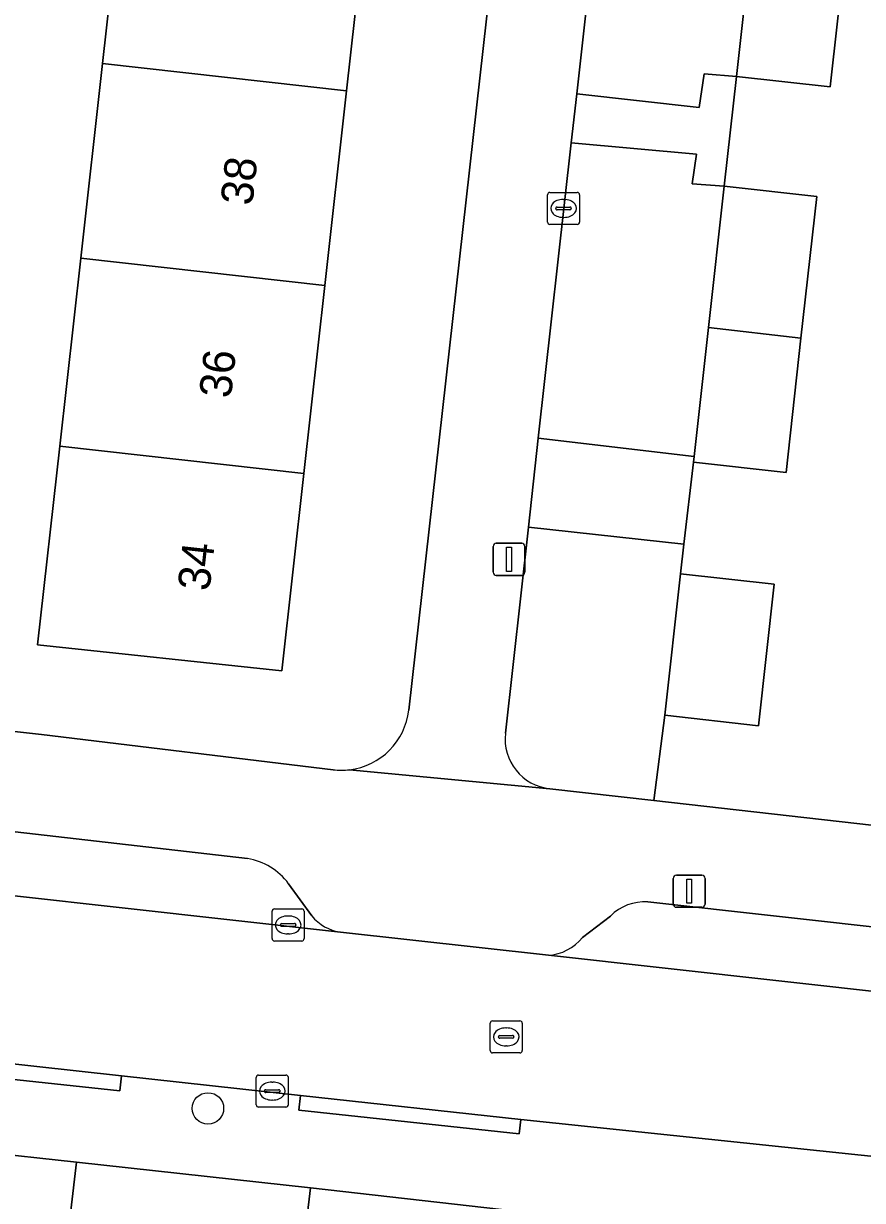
# Model space of a CAD drawing. Extents: x 161928 to 163071, y 386474 to 387428.
# Drawn here: x 162136.29 to 162162.44, y 387149.33 to 387186.03 of the extents above; entities that cross this region are included whole.
import ezdxf

# ---------------------------------------------------------------- set-up
doc = ezdxf.new("R2010")
doc.units = 0
for name, color, linetype in [('IMGEO_Boom', 7, 'Continuous'), ('IMGEO_Erf', 7, 'Continuous'), ('IMGEO_Groenvoorziening', 7, 'Continuous'), ('IMGEO_Kolk', 7, 'Continuous'), ('IMGEO_Lichtmast', 7, 'Continuous'), ('IMGEO_Muur', 7, 'Continuous'), ('IMGEO_Pand', 7, 'Continuous'), ('IMGEO_Pand_nummerreeks', 7, 'Continuous'), ('IMGEO_Parkeervlak_open', 7, 'Continuous'), ('IMGEO_Rijbaan_lokaal_open', 7, 'Continuous'), ('IMGEO_Rioolput', 7, 'Continuous'), ('IMGEO_Voetpad_open', 7, 'Continuous')]:
    doc.layers.add(name, color=color, linetype=linetype)

msp = doc.modelspace()

# ---------------------------------------------------------------- linework, layer by layer
at = {"layer": 'IMGEO_Boom'}
msp.add_circle((162142.04, 387152.202), 0.489, dxfattribs=at)
at = {"layer": 'IMGEO_Erf'}
for points in [[(162148.298, 387164.623), (162155.986, 387233.092)], [(162161.89, 387188.157), (162161.434, 387184.057), (162158.516, 387184.381), (162158.135, 387180.955), (162161.016, 387180.635), (162160.525, 387176.218), (162160.059, 387172.03), (162157.178, 387172.35), (162156.878, 387169.796), (162156.769, 387168.871), (162159.693, 387168.546), (162159.203, 387164.135), (162156.279, 387164.46), (162155.937, 387161.8), (162173.369, 387159.826), (162175.662, 387159.569)], [(162127.511, 387186.795), (162127.362, 387185.278), (162127.225, 387184.39), (162128.795, 387184.141), (162128.804, 387184.226), (162131.682, 387183.906), (162131.197, 387179.54), (162130.729, 387175.334), (162127.851, 387175.654), (162127.842, 387175.567), (162127.496, 387172.26), (162127.49, 387172.2), (162130.376, 387171.879), (162129.883, 387167.444), (162126.997, 387167.765), (162126.679, 387165.093), (162126.667, 387164.99), (162136.852, 387163.862), (162145.944, 387162.762)]]:
    msp.add_lwpolyline(points, dxfattribs=at)
msp.add_lwpolyline([(162142.096, 387214.739), (162142.761, 387220.691), (162143.421, 387226.606), (162144.11, 387232.778), (162151.698, 387231.962), (162151.008, 387225.759), (162150.351, 387219.844), (162149.689, 387213.891), (162149.016, 387207.843), (162148.338, 387201.746), (162147.66, 387195.647), (162147.019, 387189.88), (162146.357, 387183.93), (162145.683, 387177.86), (162145.031, 387172), (162144.347, 387165.848), (162136.728, 387166.655), (162137.42, 387172.85), (162138.074, 387178.709), (162138.751, 387184.779), (162139.416, 387190.729), (162140.059, 387196.496), (162140.74, 387202.594), (162141.421, 387208.691)], close=True, dxfattribs=at)
for centre, radius, start, end in [((162146.198, 387164.86), 2.114, 276.8308, 353.5706), ((162146.201, 387164.953), 2.206, 263.3128, 276.4603)]:
    msp.add_arc(centre, radius, start, end, dxfattribs=at)
at = {"layer": 'IMGEO_Groenvoorziening'}
for points in [[(162159.466, 387192.927), (162157.663, 387193.127), (162157.746, 387193.869), (162154.692, 387194.21), (162153.535, 387183.837), (162157.347, 387183.411), (162157.507, 387184.464), (162158.516, 387184.381), (162158.973, 387188.489)], [(162158.135, 387180.955), (162157.138, 387181.026), (162157.272, 387181.952), (162153.365, 387182.31), (162152.338, 387173.103), (162157.198, 387172.532), (162157.645, 387176.546)], [(162137.94, 387150.528), (162136.995, 387142.458), (162144.285, 387141.651), (162145.239, 387149.721)]]:
    msp.add_lwpolyline(points, close=True, dxfattribs=at)
for points in [[(162156.769, 387168.871), (162156.878, 387169.796), (162152.028, 387170.329), (162151.311, 387163.901)], [(162152.694, 387162.167), (162155.937, 387161.8), (162156.279, 387164.46), (162156.769, 387168.871)]]:
    msp.add_lwpolyline(points, dxfattribs=at)
msp.add_arc((162152.872, 387163.727), 1.57, 173.6416, 263.5085, dxfattribs=at)
at = {"layer": 'IMGEO_Kolk'}
for p, q in [((162152.624, 387179.839), (162152.624, 387180.691)), ((162152.699, 387180.765), (162153.551, 387180.765)), ((162153.625, 387180.691), (162153.625, 387179.839)), ((162152.926, 387180.308), (162153.324, 387180.308)), ((162153.112, 387180.545), (162153.137, 387180.545)), ((162152.883, 387180.259), (162152.883, 387180.271)), ((162153.321, 387180.222), (162152.923, 387180.222)), ((162153.135, 387179.985), (162153.11, 387179.985)), ((162153.367, 387180.271), (162153.367, 387180.259)), ((162153.551, 387179.765), (162152.699, 387179.765)), ((162144.038, 387157.495), (162144.038, 387158.347)), ((162144.113, 387158.421), (162144.965, 387158.421)), ((162145.039, 387158.347), (162145.039, 387157.495)), ((162144.297, 387157.915), (162144.297, 387157.927)), ((162144.34, 387157.964), (162144.738, 387157.964)), ((162144.526, 387158.201), (162144.551, 387158.201)), ((162144.781, 387157.927), (162144.781, 387157.915)), ((162144.735, 387157.878), (162144.337, 387157.878)), ((162144.549, 387157.641), (162144.524, 387157.641)), ((162144.965, 387157.421), (162144.113, 387157.421)), ((162143.544, 387152.316), (162143.544, 387153.168)), ((162143.619, 387153.242), (162144.471, 387153.242)), ((162144.545, 387153.168), (162144.545, 387152.316)), ((162143.846, 387152.785), (162144.244, 387152.785)), ((162144.032, 387153.022), (162144.057, 387153.022)), ((162143.803, 387152.736), (162143.803, 387152.748)), ((162144.241, 387152.699), (162143.843, 387152.699)), ((162144.055, 387152.462), (162144.03, 387152.462)), ((162144.287, 387152.748), (162144.287, 387152.736)), ((162144.471, 387152.242), (162143.619, 387152.242))]:
    msp.add_line(p, q, dxfattribs=at)
for points in [[(162152.624, 387179.839), (162152.624, 387180.691)], [(162152.699, 387180.765), (162153.551, 387180.765)], [(162153.625, 387180.691), (162153.625, 387179.839)], [(162153.551, 387179.765), (162152.699, 387179.765)], [(162144.038, 387157.495), (162144.038, 387158.347)], [(162144.113, 387158.421), (162144.965, 387158.421)], [(162145.039, 387158.347), (162145.039, 387157.495)], [(162144.965, 387157.421), (162144.113, 387157.421)], [(162143.544, 387152.316), (162143.544, 387153.168)], [(162143.619, 387153.242), (162144.471, 387153.242)], [(162144.545, 387153.168), (162144.545, 387152.316)], [(162144.471, 387152.242), (162143.619, 387152.242)]]:
    msp.add_lwpolyline(points, dxfattribs=at)
for centre, radius, start, end in [((162152.701, 387180.689), 0.0765, 91.552, 178.448), ((162152.701, 387180.689), 0.0765, 91.552, 178.448), ((162153.549, 387180.689), 0.0765, 1.552, 88.448), ((162153.549, 387180.689), 0.0765, 1.552, 88.448), ((162152.923, 387180.268), 0.0403, 85.8775, 175.7526), ((162153.328, 387180.27), 0.0386, 1.7309, 96.639), ((162152.92, 387180.258), 0.0366, 178.938, 274.7102), ((162153.324, 387180.265), 0.043, 264.8664, 352.4533), ((162152.701, 387179.841), 0.0765, 181.552, 268.448), ((162152.701, 387179.841), 0.0765, 181.552, 268.448), ((162153.549, 387179.841), 0.0765, 271.552, 358.448), ((162153.549, 387179.841), 0.0765, 271.552, 358.448), ((162144.115, 387158.345), 0.0765, 91.552, 178.448), ((162144.115, 387158.345), 0.0765, 91.552, 178.448), ((162144.963, 387158.345), 0.0765, 1.552, 88.448), ((162144.963, 387158.345), 0.0765, 1.552, 88.448), ((162144.337, 387157.924), 0.0403, 85.8775, 175.7526), ((162144.742, 387157.926), 0.0386, 1.7309, 96.639), ((162144.334, 387157.914), 0.0366, 178.938, 274.7102), ((162144.738, 387157.921), 0.043, 264.8664, 352.4533), ((162144.115, 387157.497), 0.0765, 181.552, 268.448), ((162144.115, 387157.497), 0.0765, 181.552, 268.448), ((162144.963, 387157.497), 0.0765, 271.552, 358.448), ((162144.963, 387157.497), 0.0765, 271.552, 358.448), ((162143.621, 387153.166), 0.0765, 91.552, 178.448), ((162143.621, 387153.166), 0.0765, 91.552, 178.448), ((162144.469, 387153.166), 0.0765, 1.552, 88.448), ((162144.469, 387153.166), 0.0765, 1.552, 88.448), ((162143.843, 387152.745), 0.0403, 85.8775, 175.7526), ((162144.248, 387152.747), 0.0386, 1.7309, 96.639), ((162143.84, 387152.735), 0.0366, 178.938, 274.7102), ((162144.244, 387152.742), 0.043, 264.8664, 352.4533), ((162143.621, 387152.318), 0.0765, 181.552, 268.448), ((162143.621, 387152.318), 0.0765, 181.552, 268.448), ((162144.469, 387152.318), 0.0765, 271.552, 358.448), ((162144.469, 387152.318), 0.0765, 271.552, 358.448)]:
    msp.add_arc(centre, radius, start, end, dxfattribs=at)
for centre, major_axis, ratio, start_param, end_param in [((162153.111, 387180.265), (-0.387, 0.002), 0.722429, 4.712389, 7.853982), ((162153.136, 387180.265), (-0.39, 0.002), 0.717154, 1.570796, 4.712389), ((162144.525, 387157.921), (-0.387, 0.002), 0.722429, 4.712389, 7.853982), ((162144.55, 387157.921), (-0.39, 0.002), 0.717154, 1.570796, 4.712389), ((162144.031, 387152.742), (-0.387, 0.002), 0.722429, 4.712389, 7.853982), ((162144.056, 387152.742), (-0.39, 0.002), 0.717154, 1.570796, 4.712389)]:
    msp.add_ellipse(centre, major_axis=major_axis, ratio=ratio, start_param=start_param, end_param=end_param, dxfattribs=at)
at = {"layer": 'IMGEO_Lichtmast'}
for p, q in [((162150.929, 387168.923), (162150.929, 387169.723)), ((162150.929, 387169.723), (162150.929, 387168.923)), ((162151.029, 387169.823), (162151.819, 387169.823)), ((162151.819, 387169.823), (162151.029, 387169.823)), ((162151.919, 387169.723), (162151.919, 387168.923)), ((162151.919, 387168.923), (162151.919, 387169.723)), ((162151.819, 387168.823), (162151.029, 387168.823)), ((162151.029, 387168.823), (162151.819, 387168.823)), ((162156.644, 387159.473), (162157.434, 387159.473)), ((162157.434, 387159.473), (162156.644, 387159.473)), ((162156.544, 387158.573), (162156.544, 387159.373)), ((162156.544, 387159.373), (162156.544, 387158.573)), ((162157.534, 387159.373), (162157.534, 387158.573)), ((162157.534, 387158.573), (162157.534, 387159.373)), ((162157.434, 387158.473), (162156.644, 387158.473)), ((162156.644, 387158.473), (162157.434, 387158.473))]:
    msp.add_line(p, q, dxfattribs=at)
for points in [[(162151.349, 387169.698), (162151.499, 387169.698), (162151.499, 387168.948), (162151.349, 387168.948), (162151.349, 387169.698)], [(162156.964, 387159.348), (162157.114, 387159.348), (162157.114, 387158.598), (162156.964, 387158.598), (162156.964, 387159.348)]]:
    msp.add_lwpolyline(points, dxfattribs=at)
for centre, start, end in [((162151.029, 387169.723), 90, 180), ((162151.029, 387169.723), 90, 180), ((162151.819, 387169.723), 0, 90), ((162151.819, 387169.723), 360, 90), ((162151.029, 387168.923), 180, 270), ((162151.029, 387168.923), 180, 270), ((162151.819, 387168.923), 270, 0), ((162151.819, 387168.923), 270, 0), ((162156.644, 387159.373), 90, 180), ((162156.644, 387159.373), 90, 180), ((162157.434, 387159.373), 0, 90), ((162157.434, 387159.373), 360, 90), ((162156.644, 387158.573), 180, 270), ((162156.644, 387158.573), 180, 270), ((162157.434, 387158.573), 270, 0), ((162157.434, 387158.573), 270, 0)]:
    msp.add_arc(centre, 0.1, start, end, dxfattribs=at)
at = {"layer": 'IMGEO_Muur'}
msp.add_lwpolyline([(162173.369, 387159.826), (162155.937, 387161.8)], dxfattribs=at)
at = {"layer": 'IMGEO_Pand'}
for points in [[(162139.416, 387190.729), (162138.751, 387184.779), (162146.357, 387183.93), (162147.019, 387189.88)], [(162158.516, 387184.381), (162161.434, 387184.057), (162161.89, 387188.157), (162158.973, 387188.489)], [(162145.683, 387177.86), (162146.357, 387183.93), (162138.751, 387184.779), (162138.074, 387178.709)], [(162157.645, 387176.546), (162160.525, 387176.218), (162161.016, 387180.635), (162158.135, 387180.955)], [(162138.074, 387178.709), (162137.42, 387172.85), (162145.031, 387172), (162145.683, 387177.86)], [(162160.525, 387176.218), (162157.645, 387176.546), (162157.198, 387172.532), (162157.178, 387172.35), (162160.059, 387172.03)], [(162137.42, 387172.85), (162136.728, 387166.655), (162144.347, 387165.848), (162145.031, 387172)], [(162159.203, 387164.135), (162159.693, 387168.546), (162156.769, 387168.871), (162156.279, 387164.46)]]:
    msp.add_lwpolyline(points, close=True, dxfattribs=at)
at = {"layer": 'IMGEO_Parkeervlak_open'}
for points in [[(162143.272, 387159.996), (162132.583, 387161.221)], [(162129.193, 387159.584), (162146.17, 387157.696)], [(162145.277, 387158.205), (162144.554, 387159.209)], [(162171.799, 387156.858), (162155.752, 387158.644)], [(162154.583, 387158.2), (162153.719, 387157.528)], [(162152.651, 387156.975), (162174.573, 387154.541)]]:
    msp.add_lwpolyline(points, dxfattribs=at)
for centre, radius, start, end in [((162142.914, 387157.975), 2.052, 36.9572, 79.9526), ((162155.672, 387157.094), 1.552, 87.0434, 134.5513), ((162146.371, 387159.086), 1.404, 218.8486, 261.7861), ((162152.545, 387158.488), 1.516, 274.0105, 320.7388)]:
    msp.add_arc(centre, radius, start, end, dxfattribs=at)
at = {"layer": 'IMGEO_Rijbaan_lokaal_open'}
msp.add_lwpolyline([(162152.651, 387156.975), (162146.17, 387157.696), (162129.193, 387159.584), (162128.365, 387159.676), (162125.322, 387159.911), (162124.603, 387154.771), (162127.799, 387154.485), (162132.545, 387153.964), (162139.345, 387153.217), (162144.92, 387152.605), (162151.788, 387151.851), (162163.495, 387150.631), (162175.819, 387149.213), (162176.382, 387154.335), (162174.573, 387154.541)], close=True, dxfattribs=at)
at = {"layer": 'IMGEO_Rioolput'}
for p, q in [((162150.836, 387154.005), (162150.836, 387154.857)), ((162150.911, 387154.931), (162151.763, 387154.931)), ((162151.324, 387154.711), (162151.349, 387154.711)), ((162151.837, 387154.857), (162151.837, 387154.005)), ((162151.095, 387154.425), (162151.095, 387154.437)), ((162151.533, 387154.388), (162151.135, 387154.388)), ((162151.138, 387154.474), (162151.536, 387154.474)), ((162151.579, 387154.437), (162151.579, 387154.425)), ((162151.763, 387153.931), (162150.911, 387153.931)), ((162151.347, 387154.151), (162151.322, 387154.151))]:
    msp.add_line(p, q, dxfattribs=at)
for points in [[(162150.836, 387154.005), (162150.836, 387154.857)], [(162150.911, 387154.931), (162151.763, 387154.931)], [(162151.837, 387154.857), (162151.837, 387154.005)], [(162151.763, 387153.931), (162150.911, 387153.931)]]:
    msp.add_lwpolyline(points, dxfattribs=at)
for centre, radius, start, end in [((162150.913, 387154.855), 0.0765, 91.552, 178.448), ((162150.913, 387154.855), 0.0765, 91.552, 178.448), ((162151.761, 387154.855), 0.0765, 1.552, 88.448), ((162151.761, 387154.855), 0.0765, 1.552, 88.448), ((162151.135, 387154.434), 0.0403, 85.8775, 175.7526), ((162151.132, 387154.424), 0.0366, 178.938, 274.7102), ((162151.536, 387154.431), 0.043, 264.8664, 352.4533), ((162151.54, 387154.436), 0.0386, 1.7309, 96.639), ((162150.913, 387154.007), 0.0765, 181.552, 268.448), ((162150.913, 387154.007), 0.0765, 181.552, 268.448), ((162151.761, 387154.007), 0.0765, 271.552, 358.448), ((162151.761, 387154.007), 0.0765, 271.552, 358.448)]:
    msp.add_arc(centre, radius, start, end, dxfattribs=at)
for centre, major_axis, ratio, start_param, end_param in [((162151.323, 387154.431), (-0.387, 0.002), 0.722429, 4.712389, 7.853982), ((162151.348, 387154.431), (-0.39, 0.002), 0.717154, 1.570796, 4.712389)]:
    msp.add_ellipse(centre, major_axis=major_axis, ratio=ratio, start_param=start_param, end_param=end_param, dxfattribs=at)
at = {"layer": 'IMGEO_Voetpad_open'}
for points in [[(162155.986, 387233.092), (162148.298, 387164.623)], [(162151.311, 387163.901), (162152.028, 387170.329), (162152.338, 387173.103), (162153.365, 387182.31), (162153.535, 387183.837), (162154.692, 387194.21), (162154.877, 387195.86), (162156.008, 387205.996)], [(162145.944, 387162.762), (162136.852, 387163.862), (162126.667, 387164.99), (162125.322, 387159.911), (162128.365, 387159.676), (162129.193, 387159.584)], [(162173.369, 387159.826), (162155.937, 387161.8), (162152.694, 387162.167), (162146.449, 387162.761)], [(162146.449, 387162.761), (162152.694, 387162.167)], [(162132.583, 387161.221), (162143.272, 387159.996)], [(162144.554, 387159.209), (162145.277, 387158.205)], [(162155.752, 387158.644), (162171.799, 387156.858)], [(162153.719, 387157.528), (162154.583, 387158.2)], [(162146.17, 387157.696), (162152.651, 387156.975)], [(162193.721, 387147.248), (162178.618, 387148.906), (162175.819, 387149.213), (162163.495, 387150.631), (162151.788, 387151.851), (162151.741, 387151.411), (162144.872, 387152.15), (162144.92, 387152.605), (162139.345, 387153.217), (162139.294, 387152.751), (162132.493, 387153.482), (162132.545, 387153.964), (162127.799, 387154.485), (162127.241, 387151.764), (162131.84, 387151.186), (162137.94, 387150.528), (162145.239, 387149.721), (162151.188, 387149.044), (162153.328, 387148.844), (162156.077, 387148.555), (162188.017, 387144.977)]]:
    msp.add_lwpolyline(points, dxfattribs=at)
for points in [[(162158.516, 387184.381), (162157.507, 387184.464), (162157.347, 387183.411), (162153.535, 387183.837), (162153.365, 387182.31), (162157.272, 387181.952), (162157.138, 387181.026), (162158.135, 387180.955)], [(162157.178, 387172.35), (162157.198, 387172.532), (162152.338, 387173.103), (162152.028, 387170.329), (162156.878, 387169.796)], [(162132.545, 387153.964), (162132.493, 387153.482), (162139.294, 387152.751), (162139.345, 387153.217)], [(162151.788, 387151.851), (162144.92, 387152.605), (162144.872, 387152.15), (162151.741, 387151.411)], [(162145.239, 387149.721), (162144.285, 387141.651), (162136.995, 387142.458), (162137.94, 387150.528), (162131.84, 387151.186), (162130.784, 387141.887), (162150.127, 387139.752), (162151.188, 387149.044)]]:
    msp.add_lwpolyline(points, close=True, dxfattribs=at)
for centre, radius, start, end in [((162146.198, 387164.86), 2.114, 276.8308, 353.5706), ((162152.872, 387163.727), 1.57, 173.6416, 263.5085), ((162146.201, 387164.953), 2.206, 263.3128, 276.4603), ((162142.914, 387157.975), 2.052, 36.9572, 79.9526), ((162155.672, 387157.094), 1.552, 87.0434, 134.5513), ((162146.371, 387159.086), 1.404, 218.8486, 261.7861), ((162152.545, 387158.488), 1.516, 274.0105, 320.7388)]:
    msp.add_arc(centre, radius, start, end, dxfattribs=at)

# ---------------------------------------------------------------- texts
at = {"layer": 'IMGEO_Pand_nummerreeks'}
for s, p in [('38', (162143.421, 387180.334)), ('36', (162142.753, 387174.321)), ('34', (162142.085, 387168.311))]:
    msp.add_text(s, height=1, rotation=83.6555, dxfattribs=at).set_placement(p)

doc.saveas('drawing.dxf')
